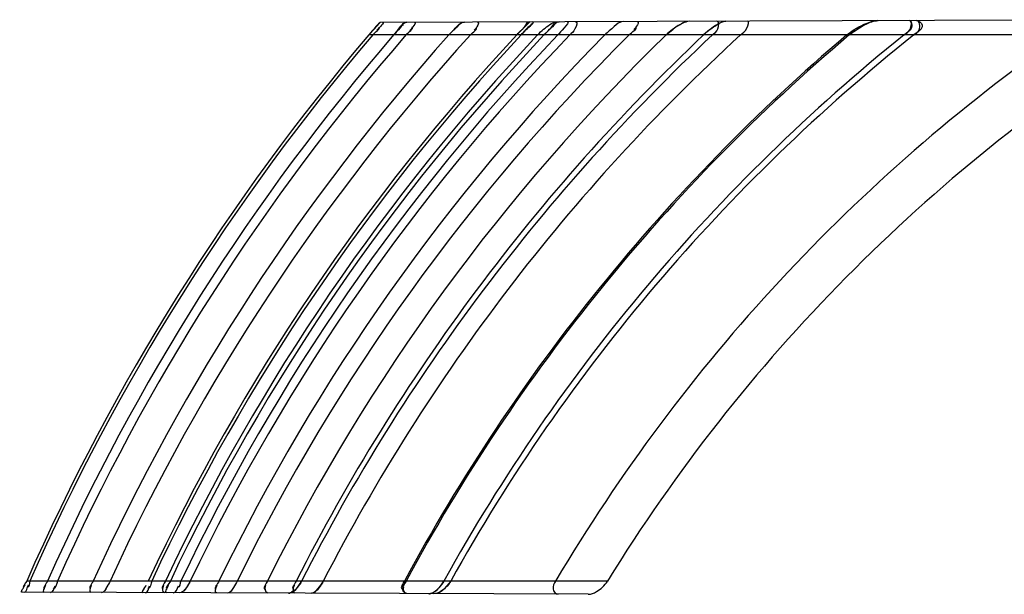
# Model space of a CAD drawing. Header units: millimetres. Extents: x 0 to 297, y 0 to 210.
# Tile 294 of 455: x 145.451 to 145.638, y 160.178 to 160.287. Entities that reach past the tile are written whole.
import ezdxf

# ---------------------------------------------------------------- set-up
doc = ezdxf.new("R2010")
doc.units = ezdxf.units.MM
doc.header["$LTSCALE"] = 16.335
doc.layers.add('INTFCLR_72935', color=7, linetype='CONTINUOUS')

msp = doc.modelspace()

# ---------------------------------------------------------------- linework, layer by layer
at = {"layer": 'INTFCLR_72935', "color": 7, "linetype": 'Continuous'}
for p, q in [((145.5194087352, 160.2869731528), (145.5172467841, 160.2845908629)), ((145.5453680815, 160.2845908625), (145.547837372, 160.2870723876)), ((145.5179536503, 160.2854120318), (145.5172467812, 160.2845908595)), ((145.5219853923, 160.2845908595), (145.5227438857, 160.285435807)), ((145.5461671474, 160.2854380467), (145.5453680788, 160.2845908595)), ((145.5514113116, 160.2854614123), (145.5505527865, 160.2845908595)), ((145.5737455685, 160.2845908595), (145.5750757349, 160.2857082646)), ((145.5760654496, 160.28636085), (145.5746699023, 160.2853995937)), ((145.5819776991, 160.2855477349), (145.5808625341, 160.2845908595)), ((145.6080766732, 160.2845908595), (145.6094476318, 160.2855900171)), ((145.4833534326, 160.1808643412), (145.4828634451, 160.1799947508)), ((145.5080798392, 160.1799605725), (145.5086279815, 160.1808643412)), ((145.5328240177, 160.1808643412), (145.5316726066, 160.1794351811))]:
    msp.add_line(p, q, dxfattribs=at)
at = {"layer": 'INTFCLR_72935', "color": 9, "linetype": 'Continuous'}
for p, q in [((145.6657743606, 160.2874840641), (145.5194087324, 160.2869731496)), ((145.665113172, 160.2845908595), (145.5172467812, 160.2845908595)), ((145.562616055, 160.1808643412), (145.4522887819, 160.1808643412)), ((145.5589454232, 160.1783440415), (145.4514431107, 160.1787192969))]:
    msp.add_line(p, q, dxfattribs=at)
at = {"layer": 'INTFCLR_72935', "color": 6, "linetype": 'Continuous'}
for p, q in [((145.581976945, 160.2855487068), (145.5808625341, 160.2845908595)), ((145.581976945, 160.2855487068), (145.5808625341, 160.2845908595)), ((145.6113533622, 160.286443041), (145.608556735, 160.2845908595)), ((145.5286899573, 160.1784496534), (145.5293818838, 160.1786269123)), ((145.5286899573, 160.1784496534), (145.5293818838, 160.1786269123))]:
    msp.add_line(p, q, dxfattribs=at)
at = {"layer": 'INTFCLR_72935', "color": 7, "linetype": 'Continuous'}
for points in [[(145.5019968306, 160.1785428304), (145.5020550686, 160.17854478), (145.5021156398, 160.178551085), (145.5021785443, 160.1785618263), (145.5022437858, 160.1785770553), (145.5023113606, 160.1785968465)], [(145.5024537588, 160.1786508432), (145.5023820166, 160.1786216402), (145.5023117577, 160.178596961), (145.5022432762, 160.1785769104)], [(145.5024534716, 160.1786506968), (145.5025280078, 160.1786849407), (145.5026048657, 160.1787241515)], [(145.5286899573, 160.1784496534), (145.5287553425, 160.1784516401), (145.5288234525, 160.1784581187), (145.5288942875, 160.1784691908), (145.5289678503, 160.1784849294), (145.5290441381, 160.178505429), (145.5291231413, 160.1785308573), (145.5292048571, 160.1785613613), (145.5292892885, 160.1785970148), (145.5293764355, 160.1786379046)]]:
    msp.add_lwpolyline(points, dxfattribs=at)
for centre, radius, start, end in [((145.5327390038, 160.2731967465), 0.0191699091, 134.0570898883, 138.7356909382), ((145.5613973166, 160.2716719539), 0.0205193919, 131.3636419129, 136.1195049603), ((145.5828596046, 160.228369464), 0.0864097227, 137.7157257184, 138.6866470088)]:
    msp.add_arc(centre, radius, start, end, dxfattribs=at)
at = {"layer": 'INTFCLR_72935', "color": 6, "linetype": 'Continuous'}
for centre, radius, start, end in [((145.8396597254, 160.0104790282), 0.4231871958, 139.6291883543, 156.2576810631), ((145.8395131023, 160.0104790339), 0.4224918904, 139.5489746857, 156.2162004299), ((145.8398062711, 160.0104790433), 0.4196991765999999, 139.2231287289, 156.0480699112), ((145.8393664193, 160.0104790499), 0.4175923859, 138.9733512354, 155.919598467), ((145.8399527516, 160.0104790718), 0.4119215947, 138.2834104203, 155.5666023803), ((145.8392196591, 160.0104790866), 0.4083373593, 137.8334859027, 155.3379079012), ((145.8396593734, 160.010479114), 0.4021748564, 137.0332713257, 154.9341519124), ((145.8395127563, 160.0104791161), 0.4014431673, 136.935925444, 154.8852998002), ((145.8400991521, 160.0104791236), 0.3996040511, 136.6889772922, 154.7616320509), ((145.8398044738, 160.010479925), 0.3985013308, 136.5394923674, 154.6869995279), ((145.839363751, 160.0104804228), 0.3962808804, 136.2345884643, 154.5351388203), ((145.8390646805, 160.0104837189), 0.3944110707, 135.9745431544, 154.4062427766), ((145.8399559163, 160.010476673), 0.390307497, 135.3879202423, 154.1162106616), ((145.8392228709, 160.0104766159), 0.3865229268, 134.8317810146, 153.8436741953), ((145.8402491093, 160.0104765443), 0.3823124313, 134.1934479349, 153.533348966), ((145.8401024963, 160.0104764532), 0.3772851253, 133.4025217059, 153.1526067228), ((145.8389296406, 160.0104764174), 0.3753276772, 133.0856254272, 153.001246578), ((145.8390762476, 160.0104763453), 0.3717904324, 132.499576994, 152.7231532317), ((145.840393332, 160.0104752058), 0.3593189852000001, 130.2817190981, 151.6926774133), ((145.8402448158, 160.0104792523), 0.3589102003, 130.2055860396, 151.6582857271), ((145.8389251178, 160.0104793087), 0.3514604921, 128.7466265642, 151.001183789), ((145.838778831, 160.0104794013), 0.3501990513, 128.4887435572, 150.8867513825), ((145.8403903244, 160.0104797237), 0.334311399, 124.9224633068, 149.3589041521), ((145.838777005, 160.0104800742), 0.3244931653, 122.3564437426, 148.3264719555)]:
    msp.add_arc(centre, radius, start, end, dxfattribs=at)
for points in [[(145.5198695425, 160.2869747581), (145.5204741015, 160.2869768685), (145.5191821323, 160.2859774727), (145.5187898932, 160.2855174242)], [(145.5198695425, 160.2869747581), (145.5204741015, 160.2869768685), (145.5191821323, 160.2859774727), (145.5187898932, 160.2855174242)], [(145.5259218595, 160.2869958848), (145.5265122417, 160.2869979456), (145.5254382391, 160.2858991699), (145.5250507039, 160.2854537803)], [(145.5379030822, 160.2870377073), (145.5384591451, 160.2870396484), (145.5376803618, 160.2858917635), (145.5373070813, 160.2854796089)], [(145.5682694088, 160.2871437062), (145.5688482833, 160.2871457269), (145.5680088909, 160.2859500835), (145.5675983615, 160.2855419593)], [(145.5180133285, 160.2845908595), (145.5183945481, 160.2850379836), (145.5197267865, 160.2859492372), (145.5191392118, 160.2859471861)], [(145.5243329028, 160.2845908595), (145.5247216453, 160.2850376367), (145.5260388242, 160.2859772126), (145.5254466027, 160.2859751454)], [(145.5365612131, 160.2845908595), (145.5369340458, 160.2850025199), (145.5381605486, 160.2858914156), (145.5376051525, 160.2858894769)], [(145.5667135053, 160.2845908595), (145.5671452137, 160.2850200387), (145.5685382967, 160.2859554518), (145.5679295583, 160.2859533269)], [(145.4522887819, 160.1808643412), (145.4521064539, 160.1804498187), (145.4513046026, 160.1796155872), (145.451757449, 160.1796140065)], [(145.4522887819, 160.1808643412), (145.4521064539, 160.1804498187), (145.4513046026, 160.1796155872), (145.451757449, 160.1796140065)], [(145.4529018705, 160.1808643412), (145.4527184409, 160.1804481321), (145.4527861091, 160.1796232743), (145.4523312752, 160.1796248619)], [(145.4562489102, 160.1808643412), (145.4560402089, 160.1803945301), (145.4551810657, 160.1794267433), (145.455695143, 160.1794249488)], [(145.4581155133, 160.1808643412), (145.4578786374, 160.1803343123), (145.4578930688, 160.1793168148), (145.4573125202, 160.1793188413)], [(145.4649217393, 160.1808643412), (145.4647088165, 160.1803956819), (145.4638955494, 160.1794090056), (145.4644103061, 160.1794072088)], [(145.4760220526, 160.1808643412), (145.4757976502, 160.1803856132), (145.475849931, 160.1794395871), (145.4753212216, 160.1794414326)], [(145.4786406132, 160.1808643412), (145.478419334, 160.1803949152), (145.4776460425, 160.1793836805), (145.4781650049, 160.179381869)], [(145.4795650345, 160.1808643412), (145.4793345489, 160.1803770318), (145.4784132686, 160.1793695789), (145.4789523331, 160.1793676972)], [(145.4795650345, 160.1808643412), (145.4793345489, 160.1803770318), (145.4784132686, 160.1793695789), (145.4789523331, 160.1793676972)], [(145.4815819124, 160.1808643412), (145.4813801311, 160.1804406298), (145.4813905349, 160.1796194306), (145.4809212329, 160.1796210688)], [(145.4888035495, 160.1808643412), (145.4885677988, 160.1803784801), (145.4876955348, 160.1793489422), (145.4882355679, 160.1793470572)], [(145.4980053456, 160.1808643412), (145.4977715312, 160.1803946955), (145.497034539, 160.1793568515), (145.4975591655, 160.1793550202)], [(145.5034839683, 160.1808643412), (145.5032382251, 160.1803788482), (145.5024089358, 160.1793225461), (145.5029530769, 160.1793206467)], [(145.5240432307, 160.1808643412), (145.5238090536, 160.1804295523), (145.5231198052, 160.1794481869), (145.5236136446, 160.179446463)], [(145.5243565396, 160.1808643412), (145.5241140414, 160.1804147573), (145.523350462, 160.1794159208), (145.5238612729, 160.1794141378)], [(145.4514431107, 160.1787192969), (145.450945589, 160.1787210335), (145.4517660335, 160.1796617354), (145.4519663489, 160.1801171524)], [(145.451821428, 160.1787179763), (145.4523683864, 160.178716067), (145.4523675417, 160.179668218), (145.4525881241, 160.1801687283)], [(145.4556250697, 160.178704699), (145.4551492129, 160.1787063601), (145.4557376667, 160.1796642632), (145.4559308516, 160.1800991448)], [(145.4567735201, 160.1787006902), (145.4572907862, 160.1786988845), (145.4574669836, 160.1794893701), (145.4576780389, 160.1799616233)], [(145.4645195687, 160.1786736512), (145.464045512, 160.178675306), (145.4644133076, 160.1796613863), (145.4646093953, 160.1800929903)], [(145.4664811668, 160.1786668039), (145.4670717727, 160.1786647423), (145.4674231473, 160.1794442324), (145.4676695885, 160.1799809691)], [(145.4744280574, 160.1786390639), (145.4739096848, 160.1786408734), (145.4747831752, 160.1796145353), (145.4750027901, 160.1800840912)], [(145.4744280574, 160.1786390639), (145.4739175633, 160.1786408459), (145.474776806, 160.1796000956), (145.4749930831, 160.180062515)], [(145.474830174, 160.1786376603), (145.4753437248, 160.1786358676), (145.4753754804, 160.1795109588), (145.4755934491, 160.1799759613)], [(145.4784740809, 160.1786249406), (145.4779847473, 160.1786266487), (145.4781205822, 160.1796431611), (145.4783292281, 160.1800857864)], [(145.4788759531, 160.1786235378), (145.4783828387, 160.1786252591), (145.4790003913, 160.179618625), (145.4792112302, 160.1800643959)], [(145.4800985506, 160.1786192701), (145.4806461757, 160.1786173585), (145.4808609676, 160.179429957), (145.4810964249, 160.1799243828)], [(145.4883577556, 160.1785904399), (145.4878671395, 160.1785921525), (145.4882413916, 160.1796176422), (145.4884555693, 160.1800590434)], [(145.4981072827, 160.1785564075), (145.4975821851, 160.1785582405), (145.4974539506, 160.1796048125), (145.497687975, 160.18007488)], [(145.5032982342, 160.1785382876), (145.5027907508, 160.1785400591), (145.5029062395, 160.1795992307), (145.5031354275, 160.1800520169)], [(145.5244713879, 160.1784643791), (145.5239944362, 160.1784660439), (145.5236995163, 160.179367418), (145.5239259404, 160.179787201)]]:
    msp.add_open_spline(points, degree=3, dxfattribs=at)
for points, knots in [([(145.5245148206, 160.2869909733), (145.523956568, 160.2869890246), (145.523203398, 160.2857585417), (145.5223817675, 160.2850504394), (145.5219853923, 160.2845908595)], [0, 0, 0, 0, 0.4791257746, 1, 1, 1, 1]), ([(145.5324757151, 160.2845908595), (145.5327907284, 160.2849442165), (145.5336996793, 160.2857815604), (145.534650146, 160.2870263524), (145.5354689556, 160.2870292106)], [0, 0, 0, 0, 0.3663410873, 1, 1, 1, 1]), ([(145.5354689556, 160.2870292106), (145.5348817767, 160.2870271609), (145.5338684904, 160.2859205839), (145.5329463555, 160.2851187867), (145.5324757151, 160.2845908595)], [0, 0, 0, 0, 0.453619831, 1, 1, 1, 1]), ([(145.5478373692, 160.2870723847), (145.5473532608, 160.2870706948), (145.5467157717, 160.2857194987), (145.5458337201, 160.2850907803), (145.5453680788, 160.2845908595)], [0, 0, 0, 0, 0.4147284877, 1, 1, 1, 1]), ([(145.5462221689, 160.2845908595), (145.5465349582, 160.2849255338), (145.5469147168, 160.2855352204), (145.5489743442, 160.2870763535), (145.5483433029, 160.2870741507)], [0, 0, 0, 0, 0.4205983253, 1, 1, 1, 1]), ([(145.5462221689, 160.2845908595), (145.5465349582, 160.2849255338), (145.5469147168, 160.2855352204), (145.5489743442, 160.2870763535), (145.5483433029, 160.2870741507)], [0, 0, 0, 0, 0.4205983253, 1, 1, 1, 1]), ([(145.5483433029, 160.2870741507), (145.5487961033, 160.2870757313), (145.5469048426, 160.2855858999), (145.5466568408, 160.2850559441), (145.5462221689, 160.2845908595)], [0, 0, 0, 0, 0.4156482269, 1, 1, 1, 1]), ([(145.5493309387, 160.2845908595), (145.5496909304, 160.284972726), (145.5504323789, 160.2856809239), (145.5516046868, 160.2865337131), (145.5524764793, 160.2870885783), (145.552943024, 160.2870902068)], [0, 0, 0, 0, 0.3544753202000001, 0.6848717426, 1, 1, 1, 1]), ([(145.5534520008, 160.2870919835), (145.5529115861, 160.2870900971), (145.5520027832, 160.2858642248), (145.5510613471, 160.2851275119), (145.5505527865, 160.2845908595)], [0, 0, 0, 0, 0.4222800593, 1, 1, 1, 1]), ([(145.5550025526, 160.287097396), (145.555453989, 160.2870989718), (145.5539335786, 160.2854732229), (145.5535856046, 160.2850160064), (145.553178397, 160.2845908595)], [0, 0, 0, 0, 0.4340179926, 1, 1, 1, 1]), ([(145.5565677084, 160.2871028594), (145.5570283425, 160.2871044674), (145.5563884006, 160.2853513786), (145.5558149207, 160.2849470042), (145.5554706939, 160.2845908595)], [0, 0, 0, 0, 0.4818649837, 1, 1, 1, 1]), ([(145.5655644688, 160.2871342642), (145.5649146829, 160.287131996), (145.5637331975, 160.2860052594), (145.5626591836, 160.2851530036), (145.5621045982, 160.2845908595)], [0, 0, 0, 0, 0.4514138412, 1, 1, 1, 1]), ([(145.582546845, 160.2845908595), (145.5829192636, 160.2849391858), (145.5837276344, 160.2853515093), (145.5838709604, 160.2871981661), (145.5833776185, 160.2871964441)], [0, 0, 0, 0, 0.5082645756, 1, 1, 1, 1]), ([(145.5879002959, 160.2845908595), (145.5883288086, 160.2849835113), (145.5890351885, 160.2853341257), (145.5896487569, 160.2872183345), (145.5891959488, 160.2872167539)], [0, 0, 0, 0, 0.5620849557, 1, 1, 1, 1]), ([(145.618953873, 160.2845908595), (145.6193358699, 160.2848974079), (145.6202282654, 160.2852603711), (145.6205496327, 160.2873261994), (145.6199703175, 160.2873241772)], [0, 0, 0, 0, 0.4581288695, 1, 1, 1, 1]), ([(145.6199703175, 160.2873241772), (145.6204400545, 160.2873258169), (145.6206016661, 160.2853698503), (145.6194629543, 160.2849993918), (145.618953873, 160.2845908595)], [0, 0, 0, 0, 0.4184860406, 1, 1, 1, 1]), ([(145.6208286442, 160.2845908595), (145.6211863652, 160.2848752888), (145.6222263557, 160.2853102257), (145.621950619, 160.2873310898), (145.6213268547, 160.2873289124)], [0, 0, 0, 0, 0.422856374, 1, 1, 1, 1]), ([(145.6213268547, 160.2873289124), (145.6217899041, 160.2873305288), (145.6231678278, 160.2860327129), (145.6214569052, 160.2850903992), (145.6208286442, 160.2845908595)], [0, 0, 0, 0, 0.3658452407, 1, 1, 1, 1]), ([(145.4681290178, 160.1808643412), (145.4679404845, 160.1804537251), (145.4674916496, 160.1797475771), (145.4669541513, 160.1786651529), (145.4664811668, 160.1786668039)], [0, 0, 0, 0, 0.4885613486, 1, 1, 1, 1]), ([(145.4833534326, 160.1808643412), (145.4831461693, 160.1804316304), (145.4826259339, 160.1796287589), (145.4818747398, 160.17861307), (145.4813300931, 160.1786149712)], [0, 0, 0, 0, 0.4683426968, 1, 1, 1, 1]), ([(145.4922819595, 160.1808643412), (145.4920714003, 160.1804356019), (145.4915722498, 160.1796885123), (145.4909601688, 160.1785813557), (145.4904530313, 160.178583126)], [0, 0, 0, 0, 0.4850286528, 1, 1, 1, 1]), ([(145.5063665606, 160.1785275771), (145.5068698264, 160.1785258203), (145.5077541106, 160.1794784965), (145.508352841, 160.1803307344), (145.5086279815, 160.1808643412)], [0, 0, 0, 0, 0.4560105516, 1, 1, 1, 1]), ([(145.5244768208, 160.1784643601), (145.5240232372, 160.1784659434), (145.523306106, 160.1796153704), (145.5238199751, 160.1804498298), (145.5240432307, 160.1808643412)], [0, 0, 0, 0, 0.4906834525, 1, 1, 1, 1]), ([(145.5293818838, 160.1786269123), (145.5296170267, 160.1787434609), (145.5305073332, 160.1793933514), (145.5311522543, 160.1801875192), (145.5315274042, 160.1808643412)], [0, 0, 0, 0, 0.2495625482, 1, 1, 1, 1]), ([(145.5328240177, 160.1808643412), (145.5325945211, 160.1804522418), (145.5317811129, 160.1793912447), (145.5305295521, 160.178443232), (145.5296407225, 160.1784463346)], [0, 0, 0, 0, 0.3466986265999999, 1, 1, 1, 1]), ([(145.5527567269, 160.1808643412), (145.55249233, 160.1804180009), (145.5518792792, 160.1794755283), (145.5527791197, 160.178365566), (145.5532536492, 160.1783639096)], [0, 0, 0, 0, 0.5222694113, 1, 1, 1, 1]), ([(145.5589454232, 160.1783440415), (145.5595007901, 160.1783421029), (145.5605016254, 160.1787547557), (145.5617122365, 160.1796776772), (145.5623501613, 160.1804333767), (145.562616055, 160.1808643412)], [0, 0, 0, 0, 0.3634875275, 0.6685705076, 1, 1, 1, 1])]:
    msp.add_open_spline(points, degree=3, knots=knots, dxfattribs=at)
at = {"layer": 'INTFCLR_72935', "color": 7, "linetype": 'Continuous'}
for points, knots in [([(145.5219853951, 160.2845908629), (145.5222815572, 160.2849341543), (145.5230923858, 160.2856609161), (145.5238055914, 160.2870418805), (145.5245148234, 160.2869909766)], [0, 0, 0, 0, 0.3893601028, 1, 1, 1, 1]), ([(145.5505527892, 160.2845908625), (145.5508988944, 160.2849560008), (145.5518280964, 160.2857220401), (145.5526781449, 160.2871438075), (145.5534520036, 160.2870919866)], [0, 0, 0, 0, 0.3934514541, 1, 1, 1, 1]), ([(145.5782463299, 160.2871785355), (145.5775856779, 160.2871853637), (145.5764380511, 160.2866064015), (145.5749770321, 160.2856817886), (145.5741352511, 160.2849714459), (145.5737455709, 160.2845908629)], [0, 0, 0, 0, 0.3770840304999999, 0.6891172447, 1, 1, 1, 1]), ([(145.5808625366, 160.2845908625), (145.5812652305, 160.2849724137), (145.5820969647, 160.2856838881), (145.5834733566, 160.2865817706), (145.5845108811, 160.2872160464), (145.5851043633, 160.2872024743)], [0, 0, 0, 0, 0.3308455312, 0.6459603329, 1, 1, 1, 1]), ([(145.585104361, 160.2872024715), (145.5845588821, 160.2872005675), (145.5834537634, 160.2865819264), (145.5824846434, 160.2859415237), (145.5819776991, 160.2855477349)], [0, 0, 0, 0, 0.4593910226, 1, 1, 1, 1]), ([(145.6080766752, 160.2845908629), (145.6085182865, 160.2849688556), (145.609544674, 160.2857000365), (145.6114787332, 160.28671837), (145.6130603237, 160.2873098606), (145.614009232, 160.2873033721)], [0, 0, 0, 0, 0.2642059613, 0.5686959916, 1, 1, 1, 1]), ([(145.6085567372, 160.2845908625), (145.6090212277, 160.2849864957), (145.6100403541, 160.2857315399), (145.6118174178, 160.2867102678), (145.6132051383, 160.2873123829), (145.6140015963, 160.2873033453)], [0, 0, 0, 0, 0.2977246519, 0.611337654, 1, 1, 1, 1]), ([(145.6103044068, 160.2860916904), (145.6107822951, 160.2863487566), (145.6119604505, 160.2868973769), (145.6132458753, 160.2873007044), (145.6140092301, 160.287303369)], [0, 0, 0, 0, 0.4154987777, 1, 1, 1, 1]), ([(145.6140015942, 160.2873033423), (145.6135481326, 160.2873017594), (145.6126296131, 160.2870368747), (145.6117803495, 160.286660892), (145.6113532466, 160.2864432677)], [0, 0, 0, 0, 0.4861245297, 1, 1, 1, 1]), ([(145.4833534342, 160.1808643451), (145.4831451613, 160.1804294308), (145.4826259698, 160.1796279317), (145.4818724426, 160.1786080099), (145.4813300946, 160.178614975)], [0, 0, 0, 0, 0.4706320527, 1, 1, 1, 1]), ([(145.501996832, 160.1785428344), (145.5024777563, 160.1785405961), (145.5035181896, 160.1793328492), (145.5041963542, 160.1802519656), (145.5045065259, 160.1808643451)], [0, 0, 0, 0, 0.4119731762, 1, 1, 1, 1]), ([(145.5045065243, 160.1808643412), (145.5042831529, 160.180428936), (145.503741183, 160.1796280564), (145.5030234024, 160.1789428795), (145.5026025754, 160.1787229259)], [0, 0, 0, 0, 0.507528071, 1, 1, 1, 1]), ([(145.508627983, 160.1808643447), (145.5083939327, 160.1804102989), (145.5078049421, 160.1795586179), (145.5069571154, 160.1785196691), (145.5063665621, 160.1785275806)], [0, 0, 0, 0, 0.4637805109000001, 1, 1, 1, 1]), ([(145.5315274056, 160.1808643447), (145.5312687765, 160.1803972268), (145.5305277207, 160.1794220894), (145.529422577, 160.1784362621), (145.5286899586, 160.1784496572)], [0, 0, 0, 0, 0.4215252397, 1, 1, 1, 1]), ([(145.5293764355, 160.1786379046), (145.529813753, 160.1788498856), (145.530628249, 160.1795387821), (145.5312568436, 160.1803787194), (145.5315274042, 160.1808643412)], [0, 0, 0, 0, 0.4664457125, 1, 1, 1, 1]), ([(145.5328240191, 160.1808643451), (145.5325675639, 160.1804033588), (145.5317350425, 160.1793523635), (145.5304756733, 160.1784386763), (145.5296407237, 160.1784463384)], [0, 0, 0, 0, 0.3871694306, 1, 1, 1, 1])]:
    msp.add_open_spline(points, degree=3, knots=knots, dxfattribs=at)
for points in [[(145.5534520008, 160.2870919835), (145.5529866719, 160.2870903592), (145.5526425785, 160.286615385), (145.5523079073, 160.2862920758)], [(145.5760711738, 160.2863642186), (145.576551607, 160.2866459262), (145.5770318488, 160.287061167), (145.5775887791, 160.287063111)], [(145.5782463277, 160.2871785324), (145.5776882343, 160.2871765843), (145.5771296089, 160.2869614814), (145.5766483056, 160.2866789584)], [(145.5227438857, 160.285435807), (145.5230966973, 160.2858100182), (145.5233250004, 160.2865205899), (145.5238393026, 160.2865223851)], [(145.4828634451, 160.1799947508), (145.4825615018, 160.1795418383), (145.4823137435, 160.1787805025), (145.4817694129, 160.1787824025)], [(145.5026048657, 160.1787241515), (145.5031551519, 160.1790141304), (145.503685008, 160.179444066), (145.5039689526, 160.1799974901)], [(145.5063665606, 160.1785275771), (145.5069295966, 160.1785256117), (145.5074079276, 160.1790579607), (145.5077372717, 160.1795146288)], [(145.5312899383, 160.1791210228), (145.5309040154, 160.1788357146), (145.530477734, 160.178484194), (145.5299978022, 160.1784858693)]]:
    msp.add_open_spline(points, degree=3, dxfattribs=at)

doc.saveas('drawing.dxf')
